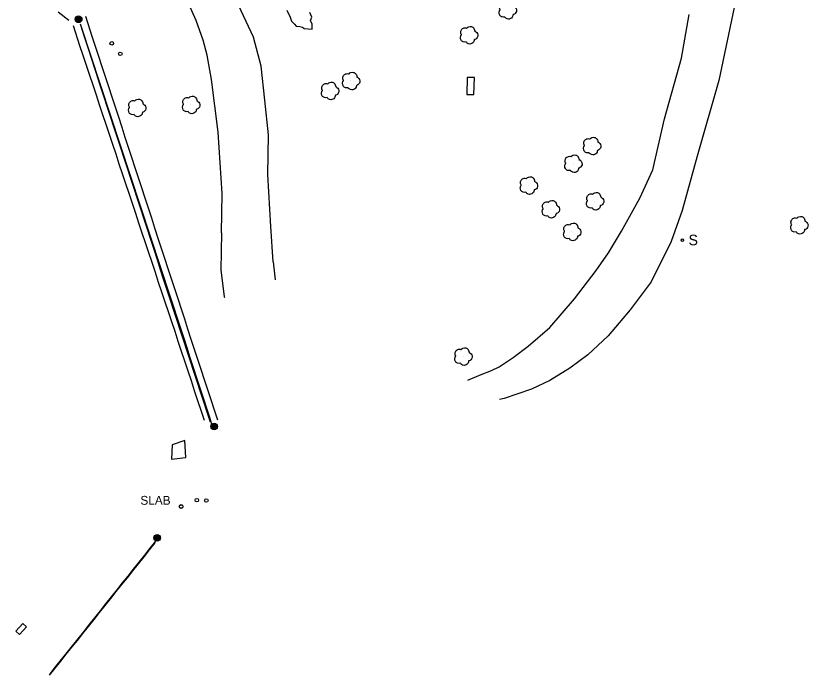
# Model space of a CAD drawing. Extents: x 368532 to 392481, y 10654822 to 10676899.
# Drawn here: x 373037.3 to 373485.9, y 10671807.4 to 10672181 of the extents above; entities that cross this region are included whole.
import ezdxf

# ---------------------------------------------------------------- set-up
doc = ezdxf.new("R2010")
doc.units = 0
for name, color, linetype in [('p_Catenary', 7, 'Continuous'), ('p_dtm obscured area', 7, 'Continuous'), ('p_dtm slab', 7, 'Continuous'), ('p_road dirt road', 7, 'Continuous'), ('p_structure sign', 7, 'Continuous'), ('p_structure unidentified', 7, 'Continuous'), ('p_utility general pole', 7, 'Continuous'), ('p_utility guy anchor', 7, 'Continuous'), ('p_veg tree', 7, 'Continuous')]:
    doc.layers.add(name, color=color, linetype=linetype)

msp = doc.modelspace()

# ---------------------------------------------------------------- linework, layer by layer
at = {"layer": 'p_Catenary'}
for points in [[(373061.22, 10672183.28), (373067.28, 10672178.49)], [(373076.69, 10672180.78), (373080.37, 10672169.49), (373082.24, 10672163.77), (373084.11, 10672158.05), (373085.97, 10672152.33), (373087.84, 10672146.6), (373089.71, 10672140.88), (373091.58, 10672135.16), (373093.44, 10672129.44), (373095.31, 10672123.72), (373097.18, 10672118), (373099.05, 10672112.28), (373100.91, 10672106.56), (373102.78, 10672100.84), (373104.65, 10672095.12), (373106.52, 10672089.4), (373108.38, 10672083.67), (373110.25, 10672077.95), (373112.12, 10672072.23), (373113.99, 10672066.51), (373115.85, 10672060.79), (373117.72, 10672055.07), (373119.59, 10672049.35), (373121.46, 10672043.63), (373123.33, 10672037.91), (373125.19, 10672032.19), (373127.06, 10672026.46), (373128.93, 10672020.74), (373130.8, 10672015.02), (373132.66, 10672009.3), (373134.53, 10672003.58), (373136.4, 10671997.86), (373138.27, 10671992.14), (373140.13, 10671986.42), (373142, 10671980.7), (373143.87, 10671974.98), (373145.74, 10671969.26), (373147.6, 10671963.53), (373149.47, 10671957.81), (373151.34, 10671952.09)], [(373069.65, 10672175.44), (373073.38, 10672164.22), (373075.23, 10672158.63), (373077.09, 10672153.05), (373078.94, 10672147.46), (373080.8, 10672141.87), (373082.65, 10672136.29), (373084.51, 10672130.7), (373086.36, 10672125.12), (373088.22, 10672119.53), (373090.07, 10672113.95), (373091.93, 10672108.36), (373093.78, 10672102.77), (373095.64, 10672097.19), (373097.5, 10672091.6), (373099.35, 10672086.02), (373101.21, 10672080.43), (373103.06, 10672074.84), (373104.92, 10672069.26), (373106.77, 10672063.67), (373108.63, 10672058.09), (373110.48, 10672052.5), (373112.34, 10672046.91), (373114.19, 10672041.33), (373116.05, 10672035.74), (373117.9, 10672030.16), (373119.76, 10672024.57), (373121.61, 10672018.99), (373123.47, 10672013.4), (373125.32, 10672007.81), (373127.18, 10672002.23), (373129.03, 10671996.64), (373130.89, 10671991.06), (373132.74, 10671985.47), (373134.6, 10671979.88), (373136.45, 10671974.3), (373138.31, 10671968.71), (373140.16, 10671963.13), (373142.02, 10671957.54), (373143.87, 10671951.95)], [(373073.7, 10672176.44), (373075.59, 10672170.71), (373077.47, 10672164.99), (373079.35, 10672159.26), (373081.24, 10672153.53), (373083.12, 10672147.8), (373085, 10672142.07), (373086.89, 10672136.34), (373088.77, 10672130.61), (373090.65, 10672124.88), (373092.54, 10672119.16), (373094.42, 10672113.43), (373096.31, 10672107.7), (373098.19, 10672101.97), (373100.07, 10672096.24), (373101.96, 10672090.51), (373103.84, 10672084.78), (373105.72, 10672079.05), (373107.61, 10672073.33), (373109.49, 10672067.6), (373111.37, 10672061.87), (373113.26, 10672056.14), (373115.14, 10672050.41), (373117.02, 10672044.68), (373118.91, 10672038.95), (373120.79, 10672033.22), (373122.68, 10672027.49), (373124.56, 10672021.77), (373126.44, 10672016.04), (373128.33, 10672010.31), (373130.21, 10672004.58), (373132.09, 10671998.85), (373133.98, 10671993.12), (373135.86, 10671987.39), (373137.74, 10671981.66), (373139.63, 10671975.94), (373141.51, 10671970.21), (373143.4, 10671964.48), (373145.28, 10671958.75), (373147.16, 10671953.02)], [(373147.42, 10671950.75), (373145.54, 10671956.51), (373143.66, 10671962.26), (373141.79, 10671968.01), (373139.91, 10671973.77), (373138.03, 10671979.52), (373136.15, 10671985.28), (373134.27, 10671991.03), (373132.4, 10671996.78), (373130.52, 10672002.54), (373128.64, 10672008.29), (373126.76, 10672014.04), (373124.89, 10672019.8), (373123.01, 10672025.55), (373121.13, 10672031.31), (373119.25, 10672037.06), (373117.38, 10672042.81), (373115.5, 10672048.57), (373113.62, 10672054.32), (373111.74, 10672060.08), (373109.87, 10672065.83), (373107.99, 10672071.58), (373106.11, 10672077.34), (373104.23, 10672083.09), (373102.35, 10672088.84), (373100.48, 10672094.6), (373098.6, 10672100.35), (373096.72, 10672106.11), (373094.84, 10672111.86), (373092.97, 10672117.61), (373091.09, 10672123.37), (373089.21, 10672129.12), (373087.33, 10672134.87), (373085.46, 10672140.63), (373083.58, 10672146.38), (373081.7, 10672152.14), (373079.82, 10672157.89), (373077.95, 10672163.64), (373076.07, 10672169.4), (373074.19, 10672175.15)], [(373074.42, 10672173.96), (373076.31, 10672168.18), (373078.21, 10672162.41), (373080.11, 10672156.63), (373082, 10672150.86), (373083.9, 10672145.08), (373085.8, 10672139.31), (373087.7, 10672133.53), (373089.59, 10672127.76), (373091.49, 10672121.98), (373093.39, 10672116.21), (373095.29, 10672110.43), (373097.18, 10672104.66), (373099.08, 10672098.88), (373100.98, 10672093.1), (373102.88, 10672087.33), (373104.77, 10672081.55), (373106.67, 10672075.78), (373108.57, 10672070), (373110.46, 10672064.23), (373112.36, 10672058.45), (373114.26, 10672052.68), (373116.16, 10672046.9), (373118.05, 10672041.13), (373119.95, 10672035.35), (373121.85, 10672029.58), (373123.75, 10672023.8), (373125.64, 10672018.03), (373127.54, 10672012.25), (373129.44, 10672006.48), (373131.34, 10672000.7), (373133.23, 10671994.93), (373135.13, 10671989.15), (373137.03, 10671983.38), (373138.92, 10671977.6), (373140.82, 10671971.82), (373142.72, 10671966.05), (373144.62, 10671960.27), (373146.51, 10671954.5), (373148.41, 10671948.72)], [(373056.81, 10671808.31), (373059.95, 10671812.26), (373063.09, 10671816.21), (373066.24, 10671820.16), (373069.38, 10671824.1), (373072.53, 10671828.05), (373075.67, 10671832), (373078.81, 10671835.95), (373081.96, 10671839.9), (373085.1, 10671843.85), (373088.24, 10671847.8), (373091.39, 10671851.75), (373094.53, 10671855.69), (373097.67, 10671859.64), (373100.82, 10671863.59), (373103.96, 10671867.54), (373107.1, 10671871.49), (373110.25, 10671875.44), (373113.39, 10671879.39), (373116.53, 10671883.33)], [(373056.38, 10671807.41), (373059.53, 10671811.35), (373062.67, 10671815.3), (373065.82, 10671819.25), (373068.97, 10671823.19), (373072.11, 10671827.14), (373075.26, 10671831.08), (373078.41, 10671835.03), (373081.55, 10671838.97), (373084.7, 10671842.92), (373087.85, 10671846.87), (373090.99, 10671850.81), (373094.14, 10671854.76), (373097.28, 10671858.7), (373100.43, 10671862.65), (373103.58, 10671866.59), (373106.72, 10671870.54), (373109.87, 10671874.49), (373113.02, 10671878.43), (373116.16, 10671882.38)]]:
    msp.add_lwpolyline(points, dxfattribs=at)
at = {"layer": 'p_dtm obscured area'}
msp.add_lwpolyline([(373190.61, 10672184.29), (373192.62, 10672180.15), (373193.42, 10672177.96), (373195.12, 10672176.3), (373196.05, 10672175.19), (373198.09, 10672174.92), (373199.49, 10672174.54), (373200.55, 10672173.89), (373205.08, 10672173.42), (373204.94, 10672176.21), (373204.07, 10672178.32), (373204.76, 10672180.24), (373203.78, 10672182.91)], dxfattribs=at)
at = {"layer": 'p_dtm slab'}
for p, q in [((373125.71, 10671937.9), (373125.4, 10671929.8)), ((373132.92, 10671940.31), (373125.71, 10671937.9)), ((373133.56, 10671930.76), (373132.92, 10671940.31)), ((373125.4, 10671929.8), (373133.56, 10671930.76))]:
    msp.add_line(p, q, dxfattribs=at)
at = {"layer": 'p_road dirt road'}
for p, q in [((373139.36, 10672178.39), (373133.61, 10672191.11)), ((373171.74, 10672168.85), (373162.02, 10672190.1)), ((373444.04, 10672185.63), (373435.26, 10672144.3)), ((373414.23, 10672156.93), (373418.52, 10672181.76)), ((373143.4, 10672167.23), (373139.36, 10672178.39)), ((373145.56, 10672158.7), (373143.4, 10672167.23)), ((373176.12, 10672152.48), (373171.74, 10672168.85)), ((373148.04, 10672144.99), (373145.56, 10672158.7)), ((373404.44, 10672122.59), (373414.23, 10672156.93)), ((373178.24, 10672133.17), (373176.12, 10672152.48)), ((373151.72, 10672115.01), (373148.04, 10672144.99)), ((373435.26, 10672144.3), (373422.97, 10672101.53)), ((373180.33, 10672113.58), (373178.24, 10672133.17)), ((373397.83, 10672093.74), (373404.44, 10672122.59)), ((373154.16, 10672080.38), (373151.72, 10672115.01)), ((373179.85, 10672091.15), (373180.33, 10672113.58)), ((373422.97, 10672101.53), (373414.5, 10672070.61)), ((373390.59, 10672077.77), (373397.83, 10672093.74)), ((373181.56, 10672061.55), (373179.85, 10672091.15)), ((373153.65, 10672057.98), (373154.16, 10672080.38)), ((373380.21, 10672058.92), (373390.59, 10672077.77)), ((373414.5, 10672070.61), (373408.3, 10672053.06)), ((373153.65, 10672057.98), (373153.4, 10672036.94)), ((373182.98, 10672041.6), (373181.56, 10672061.55)), ((373372.75, 10672046.79), (373380.21, 10672058.92)), ((373408.3, 10672053.06), (373397, 10672030.19)), ((373365.79, 10672036.74), (373372.75, 10672046.79)), ((373182.98, 10672041.6), (373184.17, 10672031.34)), ((373153.4, 10672036.94), (373155.21, 10672021.92)), ((373353.52, 10672020.65), (373365.79, 10672036.74)), ((373397, 10672030.19), (373385.17, 10672014.45)), ((373155.21, 10672021.92), (373155.3, 10672021.47)), ((373339.56, 10672004.41), (373353.52, 10672020.65)), ((373385.17, 10672014.45), (373372.59, 10671999.67)), ((373327.38, 10671993.77), (373339.56, 10672004.41)), ((373372.59, 10671999.67), (373361.12, 10671988.98)), ((373318.82, 10671987.32), (373327.38, 10671993.77)), ((373310.89, 10671982.13), (373318.82, 10671987.32)), ((373361.12, 10671988.98), (373350.88, 10671981.44)), ((373306.63, 10671979.98), (373310.89, 10671982.13)), ((373350.88, 10671981.44), (373339.53, 10671974.33)), ((373293.08, 10671974.65), (373300.69, 10671977.69)), ((373300.69, 10671977.69), (373306.63, 10671979.98)), ((373339.53, 10671974.33), (373329.16, 10671969.52)), ((373329.16, 10671969.52), (373313.72, 10671964.15)), ((373313.72, 10671964.15), (373311.17, 10671963.56))]:
    msp.add_line(p, q, dxfattribs=at)
at = {"layer": 'p_structure sign'}
msp.add_circle((373414.66, 10672053.89), 0.713, dxfattribs=at)
at = {"layer": 'p_structure unidentified'}
for p, q in [((373292.87, 10672146.13), (373292.52, 10672136.44)), ((373296.87, 10672146.02), (373292.87, 10672146.13)), ((373296.56, 10672136.33), (373296.87, 10672146.02)), ((373292.52, 10672136.44), (373296.56, 10672136.33)), ((373041.16, 10671836.68), (373037.25, 10671832.42)), ((373039.34, 10671830.51), (373043.24, 10671834.77)), ((373043.24, 10671834.77), (373041.16, 10671836.68)), ((373037.25, 10671832.42), (373039.34, 10671830.51))]:
    msp.add_line(p, q, dxfattribs=at)
at = {"layer": 'p_utility general pole'}
for centre, radius in [((373072.8, 10672179.06), 1.9), ((373072.8, 10672179.06), 1.44), ((373072.8, 10672179.06), 0.973), ((373072.8, 10672179.06), 0.539), ((373072.8, 10672179.06), 0.192), ((373149.54, 10671948.28), 1.9), ((373149.54, 10671948.28), 1.44), ((373149.54, 10671948.28), 0.973), ((373149.54, 10671948.28), 0.539), ((373149.54, 10671948.28), 0.192), ((373117.24, 10671885.24), 1.9), ((373117.24, 10671885.24), 1.44), ((373117.24, 10671885.24), 0.973), ((373117.24, 10671885.24), 0.539), ((373117.24, 10671885.24), 0.192)]:
    msp.add_circle(centre, radius, dxfattribs=at)
at = {"layer": 'p_utility guy anchor'}
for centre in [(373091.56, 10672165.41), (373096.38, 10672159.5), (373139.7, 10671906.57), (373145.09, 10671906.34), (373130.82, 10671903.02), (373130.84, 10671902.86)]:
    msp.add_circle(centre, 1, dxfattribs=at)
at = {"layer": 'p_veg tree'}
for p, q in [((373293.69, 10672170.07), (373293.69, 10672170.07)), ((373226.94, 10672144.11), (373226.94, 10672144.11)), ((373215.02, 10672138.52), (373215.02, 10672138.52)), ((373136.35, 10672130.61), (373136.35, 10672130.61)), ((373105.78, 10672128.91), (373105.78, 10672128.91)), ((373363.39, 10672107.28), (373363.39, 10672107.28)), ((373352.76, 10672097.25), (373352.76, 10672097.25)), ((373327.57, 10672084.89), (373327.57, 10672084.89)), ((373365.05, 10672076.01), (373365.05, 10672076.01)), ((373339.98, 10672071.47), (373339.98, 10672071.47)), ((373480.69, 10672062.42), (373480.69, 10672062.42)), ((373352.12, 10672058.65), (373352.12, 10672058.65)), ((373290.49, 10671988.02), (373290.49, 10671988.02))]:
    msp.add_line(p, q, dxfattribs=at)
for points in [[(373314.1, 10672180.31), (373312.54, 10672180.35), (373311.27, 10672181.34), (373310.92, 10672182.81), (373311.05, 10672183.65), (373311.4, 10672184.25), (373311.51, 10672184.36), (373311.45, 10672184.46), (373311.09, 10672185.35), (373311.47, 10672187.24), (373313.07, 10672188.29), (373314.37, 10672188.18), (373314.51, 10672188.13), (373314.58, 10672188.23), (373315.56, 10672188.94), (373317.18, 10672189.04), (373318.52, 10672188.04), (373318.93, 10672187.03), (373318.98, 10672186.49), (373318.96, 10672186.37), (373319.06, 10672186.38), (373319.66, 10672186.06), (373320.48, 10672185.08), (373320.68, 10672183.52), (373320.02, 10672182.29), (373319.06, 10672181.69), (373318.8, 10672181.63), (373318.75, 10672181.58), (373318.74, 10672181.52), (373318.67, 10672181.07), (373318.32, 10672180.16), (373317.37, 10672179.41), (373316.15, 10672179.11), (373314.65, 10672179.68), (373314.08, 10672180.32)], [(373292.17, 10672166.19), (373290.61, 10672166.23), (373289.34, 10672167.22), (373288.99, 10672168.69), (373289.12, 10672169.53), (373289.47, 10672170.13), (373289.58, 10672170.24), (373289.52, 10672170.34), (373289.16, 10672171.23), (373289.54, 10672173.12), (373291.14, 10672174.16), (373292.44, 10672174.06), (373292.58, 10672174.01), (373292.65, 10672174.1), (373293.63, 10672174.82), (373295.25, 10672174.92), (373296.59, 10672173.92), (373297, 10672172.91), (373297.05, 10672172.37), (373297.03, 10672172.25), (373297.13, 10672172.25), (373297.73, 10672171.94), (373298.55, 10672170.96), (373298.75, 10672169.4), (373298.09, 10672168.17), (373297.13, 10672167.57), (373296.87, 10672167.51), (373296.82, 10672167.46), (373296.81, 10672167.4), (373296.74, 10672166.95), (373296.39, 10672166.04), (373295.44, 10672165.29), (373294.22, 10672164.99), (373292.72, 10672165.56), (373292.15, 10672166.2)], [(373225.42, 10672140.24), (373223.86, 10672140.27), (373222.59, 10672141.27), (373222.24, 10672142.73), (373222.37, 10672143.57), (373222.72, 10672144.18), (373222.83, 10672144.29), (373222.77, 10672144.38), (373222.41, 10672145.27), (373222.79, 10672147.16), (373224.39, 10672148.21), (373225.69, 10672148.1), (373225.83, 10672148.05), (373225.9, 10672148.15), (373226.88, 10672148.86), (373228.5, 10672148.96), (373229.84, 10672147.97), (373230.25, 10672146.96), (373230.3, 10672146.41), (373230.28, 10672146.3), (373230.38, 10672146.3), (373230.98, 10672145.99), (373231.8, 10672145), (373232, 10672143.44), (373231.34, 10672142.22), (373230.38, 10672141.61), (373230.12, 10672141.55), (373230.07, 10672141.51), (373230.06, 10672141.44), (373229.99, 10672140.99), (373229.64, 10672140.08), (373228.69, 10672139.33), (373227.47, 10672139.03), (373225.97, 10672139.61), (373225.4, 10672140.24)], [(373213.5, 10672134.64), (373211.94, 10672134.68), (373210.67, 10672135.67), (373210.32, 10672137.13), (373210.45, 10672137.98), (373210.8, 10672138.58), (373210.91, 10672138.69), (373210.85, 10672138.79), (373210.49, 10672139.67), (373210.86, 10672141.57), (373212.47, 10672142.61), (373213.76, 10672142.51), (373213.9, 10672142.46), (373213.98, 10672142.55), (373214.96, 10672143.27), (373216.58, 10672143.37), (373217.92, 10672142.37), (373218.32, 10672141.36), (373218.37, 10672140.81), (373218.35, 10672140.7), (373218.46, 10672140.7), (373219.05, 10672140.39), (373219.88, 10672139.41), (373220.08, 10672137.85), (373219.42, 10672136.62), (373218.46, 10672136.02), (373218.2, 10672135.96), (373218.15, 10672135.91), (373218.14, 10672135.85), (373218.07, 10672135.4), (373217.72, 10672134.49), (373216.77, 10672133.74), (373215.55, 10672133.44), (373214.05, 10672134.01), (373213.48, 10672134.65)], [(373104.26, 10672125.03), (373102.7, 10672125.06), (373101.43, 10672126.06), (373101.08, 10672127.52), (373101.21, 10672128.37), (373101.56, 10672128.97), (373101.67, 10672129.08), (373101.61, 10672129.18), (373101.25, 10672130.06), (373101.62, 10672131.96), (373103.23, 10672133), (373104.52, 10672132.9), (373104.66, 10672132.85), (373104.74, 10672132.94), (373105.72, 10672133.66), (373107.33, 10672133.76), (373108.68, 10672132.76), (373109.08, 10672131.75), (373109.13, 10672131.2), (373109.11, 10672131.09), (373109.22, 10672131.09), (373109.81, 10672130.78), (373110.64, 10672129.8), (373110.83, 10672128.24), (373110.18, 10672127.01), (373109.22, 10672126.41), (373108.96, 10672126.35), (373108.91, 10672126.3), (373108.9, 10672126.24), (373108.83, 10672125.79), (373108.48, 10672124.88), (373107.53, 10672124.12), (373106.31, 10672123.82), (373104.81, 10672124.4), (373104.23, 10672125.04)], [(373134.82, 10672126.74), (373133.27, 10672126.77), (373132, 10672127.77), (373131.65, 10672129.23), (373131.78, 10672130.07), (373132.13, 10672130.68), (373132.24, 10672130.79), (373132.18, 10672130.88), (373131.82, 10672131.77), (373132.19, 10672133.66), (373133.8, 10672134.71), (373135.09, 10672134.6), (373135.23, 10672134.55), (373135.31, 10672134.65), (373136.29, 10672135.37), (373137.9, 10672135.46), (373139.25, 10672134.47), (373139.65, 10672133.46), (373139.7, 10672132.91), (373139.68, 10672132.8), (373139.79, 10672132.8), (373140.38, 10672132.49), (373141.21, 10672131.51), (373141.4, 10672129.95), (373140.75, 10672128.72), (373139.78, 10672128.11), (373139.53, 10672128.06), (373139.47, 10672128.01), (373139.46, 10672127.95), (373139.4, 10672127.5), (373139.05, 10672126.59), (373138.1, 10672125.83), (373136.87, 10672125.53), (373135.38, 10672126.11), (373134.8, 10672126.75)], [(373361.87, 10672103.4), (373360.31, 10672103.44), (373359.04, 10672104.43), (373358.69, 10672105.89), (373358.82, 10672106.74), (373359.17, 10672107.34), (373359.28, 10672107.45), (373359.22, 10672107.55), (373358.86, 10672108.44), (373359.23, 10672110.33), (373360.84, 10672111.37), (373362.13, 10672111.27), (373362.27, 10672111.22), (373362.35, 10672111.31), (373363.33, 10672112.03), (373364.94, 10672112.13), (373366.29, 10672111.13), (373366.69, 10672110.12), (373366.74, 10672109.57), (373366.72, 10672109.46), (373366.83, 10672109.46), (373367.42, 10672109.15), (373368.25, 10672108.17), (373368.45, 10672106.61), (373367.79, 10672105.38), (373366.83, 10672104.78), (373366.57, 10672104.72), (373366.52, 10672104.67), (373366.51, 10672104.61), (373366.44, 10672104.16), (373366.09, 10672103.25), (373365.14, 10672102.5), (373363.92, 10672102.2), (373362.42, 10672102.77), (373361.84, 10672103.41)], [(373351.24, 10672093.38), (373349.69, 10672093.41), (373348.42, 10672094.41), (373348.07, 10672095.87), (373348.19, 10672096.71), (373348.55, 10672097.32), (373348.65, 10672097.43), (373348.59, 10672097.52), (373348.23, 10672098.41), (373348.61, 10672100.3), (373350.21, 10672101.35), (373351.51, 10672101.24), (373351.65, 10672101.19), (373351.72, 10672101.29), (373352.71, 10672102), (373354.32, 10672102.1), (373355.67, 10672101.11), (373356.07, 10672100.1), (373356.12, 10672099.55), (373356.1, 10672099.44), (373356.21, 10672099.44), (373356.8, 10672099.13), (373357.62, 10672098.14), (373357.82, 10672096.58), (373357.17, 10672095.36), (373356.2, 10672094.75), (373355.94, 10672094.69), (373355.89, 10672094.65), (373355.88, 10672094.58), (373355.82, 10672094.13), (373355.47, 10672093.22), (373354.52, 10672092.47), (373353.29, 10672092.17), (373351.8, 10672092.75), (373351.22, 10672093.38)], [(373326.05, 10672081.01), (373324.49, 10672081.05), (373323.22, 10672082.04), (373322.87, 10672083.5), (373323, 10672084.35), (373323.35, 10672084.95), (373323.46, 10672085.06), (373323.4, 10672085.16), (373323.04, 10672086.05), (373323.42, 10672087.94), (373325.02, 10672088.98), (373326.32, 10672088.88), (373326.46, 10672088.83), (373326.53, 10672088.92), (373327.52, 10672089.64), (373329.13, 10672089.74), (373330.47, 10672088.74), (373330.88, 10672087.73), (373330.93, 10672087.18), (373330.91, 10672087.07), (373331.01, 10672087.07), (373331.61, 10672086.76), (373332.43, 10672085.78), (373332.63, 10672084.22), (373331.97, 10672082.99), (373331.01, 10672082.39), (373330.75, 10672082.33), (373330.7, 10672082.28), (373330.69, 10672082.22), (373330.62, 10672081.77), (373330.27, 10672080.86), (373329.32, 10672080.11), (373328.1, 10672079.81), (373326.6, 10672080.38), (373326.03, 10672081.02)], [(373363.53, 10672072.13), (373361.97, 10672072.17), (373360.71, 10672073.17), (373360.35, 10672074.63), (373360.48, 10672075.47), (373360.84, 10672076.08), (373360.94, 10672076.18), (373360.88, 10672076.28), (373360.52, 10672077.17), (373360.9, 10672079.06), (373362.5, 10672080.11), (373363.8, 10672080), (373363.94, 10672079.95), (373364.01, 10672080.05), (373365, 10672080.76), (373366.61, 10672080.86), (373367.95, 10672079.87), (373368.36, 10672078.86), (373368.41, 10672078.31), (373368.39, 10672078.2), (373368.5, 10672078.2), (373369.09, 10672077.88), (373369.91, 10672076.9), (373370.11, 10672075.34), (373369.45, 10672074.11), (373368.49, 10672073.51), (373368.23, 10672073.45), (373368.18, 10672073.41), (373368.17, 10672073.34), (373368.11, 10672072.89), (373367.76, 10672071.98), (373366.81, 10672071.23), (373365.58, 10672070.93), (373364.09, 10672071.51), (373363.51, 10672072.14)], [(373338.46, 10672067.6), (373336.9, 10672067.63), (373335.64, 10672068.63), (373335.28, 10672070.09), (373335.41, 10672070.94), (373335.77, 10672071.54), (373335.87, 10672071.65), (373335.81, 10672071.74), (373335.45, 10672072.63), (373335.83, 10672074.53), (373337.43, 10672075.57), (373338.73, 10672075.47), (373338.87, 10672075.42), (373338.94, 10672075.51), (373339.93, 10672076.23), (373341.54, 10672076.32), (373342.88, 10672075.33), (373343.29, 10672074.32), (373343.34, 10672073.77), (373343.32, 10672073.66), (373343.42, 10672073.66), (373344.02, 10672073.35), (373344.84, 10672072.37), (373345.04, 10672070.81), (373344.38, 10672069.58), (373343.42, 10672068.97), (373343.16, 10672068.92), (373343.11, 10672068.87), (373343.1, 10672068.81), (373343.03, 10672068.36), (373342.69, 10672067.45), (373341.73, 10672066.69), (373340.51, 10672066.39), (373339.02, 10672066.97), (373338.44, 10672067.61)], [(373479.17, 10672058.54), (373477.61, 10672058.58), (373476.35, 10672059.58), (373475.99, 10672061.04), (373476.12, 10672061.88), (373476.48, 10672062.49), (373476.58, 10672062.59), (373476.52, 10672062.69), (373476.16, 10672063.58), (373476.54, 10672065.47), (373478.14, 10672066.52), (373479.44, 10672066.41), (373479.58, 10672066.36), (373479.65, 10672066.46), (373480.64, 10672067.17), (373482.25, 10672067.27), (373483.59, 10672066.28), (373484, 10672065.26), (373484.05, 10672064.72), (373484.03, 10672064.6), (373484.14, 10672064.61), (373484.73, 10672064.29), (373485.55, 10672063.31), (373485.75, 10672061.75), (373485.09, 10672060.52), (373484.13, 10672059.92), (373483.87, 10672059.86), (373483.82, 10672059.81), (373483.81, 10672059.75), (373483.75, 10672059.3), (373483.4, 10672058.39), (373482.45, 10672057.64), (373481.22, 10672057.34), (373479.73, 10672057.91), (373479.15, 10672058.55)], [(373350.6, 10672054.77), (373349.05, 10672054.81), (373347.78, 10672055.8), (373347.43, 10672057.27), (373347.55, 10672058.11), (373347.91, 10672058.71), (373348.01, 10672058.82), (373347.95, 10672058.92), (373347.59, 10672059.81), (373347.97, 10672061.7), (373349.57, 10672062.75), (373350.87, 10672062.64), (373351.01, 10672062.59), (373351.08, 10672062.68), (373352.07, 10672063.4), (373353.68, 10672063.5), (373355.03, 10672062.5), (373355.43, 10672061.49), (373355.48, 10672060.95), (373355.46, 10672060.83), (373355.57, 10672060.83), (373356.16, 10672060.52), (373356.98, 10672059.54), (373357.18, 10672057.98), (373356.53, 10672056.75), (373355.56, 10672056.15), (373355.3, 10672056.09), (373355.25, 10672056.04), (373355.24, 10672055.98), (373355.18, 10672055.53), (373354.83, 10672054.62), (373353.88, 10672053.87), (373352.65, 10672053.57), (373351.16, 10672054.14), (373350.58, 10672054.78)], [(373288.97, 10671984.14), (373287.41, 10671984.18), (373286.14, 10671985.17), (373285.79, 10671986.64), (373285.92, 10671987.48), (373286.27, 10671988.08), (373286.38, 10671988.19), (373286.32, 10671988.29), (373285.96, 10671989.18), (373286.34, 10671991.07), (373287.94, 10671992.12), (373289.23, 10671992.01), (373289.37, 10671991.96), (373289.45, 10671992.06), (373290.43, 10671992.77), (373292.05, 10671992.87), (373293.39, 10671991.87), (373293.79, 10671990.86), (373293.84, 10671990.32), (373293.83, 10671990.2), (373293.93, 10671990.21), (373294.52, 10671989.89), (373295.35, 10671988.91), (373295.55, 10671987.35), (373294.89, 10671986.12), (373293.93, 10671985.52), (373293.67, 10671985.46), (373293.62, 10671985.41), (373293.61, 10671985.35), (373293.54, 10671984.9), (373293.19, 10671983.99), (373292.24, 10671983.24), (373291.02, 10671982.94), (373289.52, 10671983.51), (373288.95, 10671984.15)]]:
    msp.add_spline(points, degree=3, dxfattribs=at)

# ---------------------------------------------------------------- texts
at = {"layer": 'p_dtm slab'}
msp.add_text(' SLAB', height=5, dxfattribs=at).set_placement((373105.92, 10671903.97))
at = {"layer": 'p_structure sign'}
msp.add_text('S', height=6, dxfattribs=at).set_placement((373418.11, 10672050.99))

doc.saveas('drawing.dxf')
